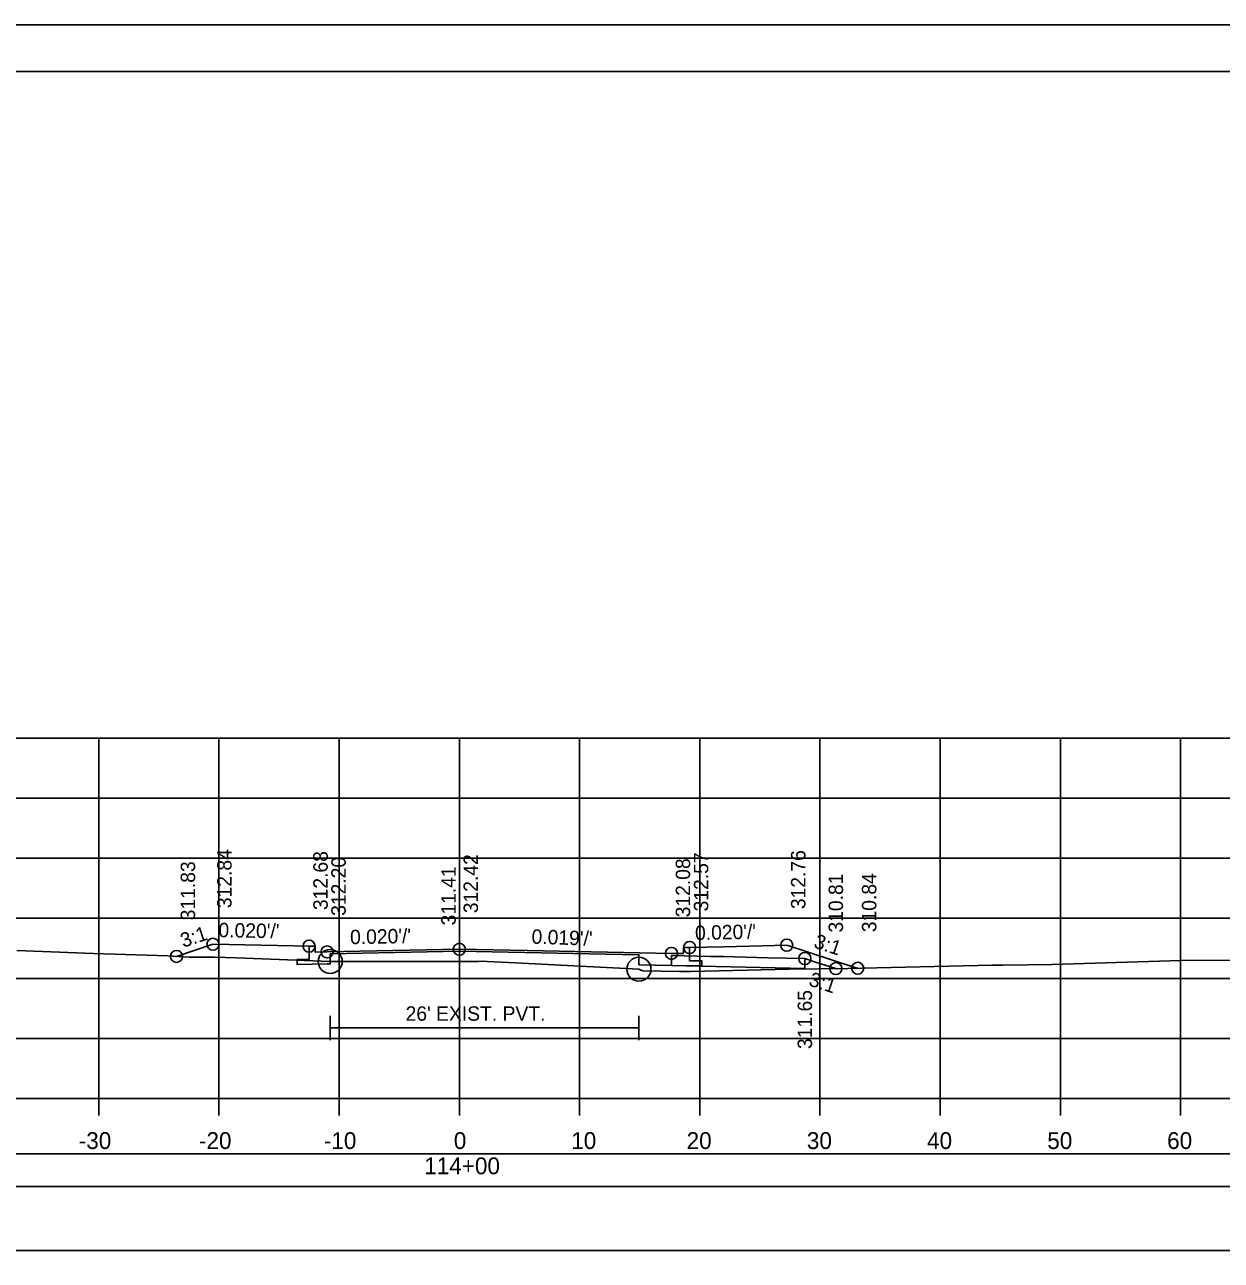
# Model space of a CAD drawing. Extents: x 1370538 to 1372872, y 376220 to 381127.
# Drawn here: x 1371339.1 to 1371438.7, y 380368.9 to 380471.7 of the extents above; entities that cross this region are included whole.
import ezdxf

# ---------------------------------------------------------------- set-up
doc = ezdxf.new("R2010")
doc.units = 0
for name, color, linetype in [('R_Border', 7, 'Continuous'), ('R_Border Notes', 7, 'Continuous'), ('R_Border PE', 7, 'Continuous'), ('R_Border Prem', 7, 'Continuous'), ('R_Dimension', 7, 'Continuous'), ('R_Fin Surface', 7, 'Continuous'), ('R_Grid', 7, 'Continuous'), ('R_Horz Alg Annot', 7, 'Continuous'), ('R_No Plot', 7, 'Continuous'), ('R_Water', 7, 'Continuous'), ('R_Xsect Elev', 7, 'Continuous'), ('R_Xsect Slope', 7, 'Continuous'), ('T_Detection Zones', 7, 'Continuous')]:
    doc.layers.add(name, color=color, linetype=linetype)

msp = doc.modelspace()

# ---------------------------------------------------------------- linework, layer by layer
at = {"layer": 'R_Border'}
for p, q in [((1371364.55, 380389.24), (1371364.55, 380387.24)), ((1371390.23, 380389.24), (1371390.23, 380387.24)), ((1371364.55, 380388.24), (1371390.23, 380388.24))]:
    msp.add_line(p, q, dxfattribs=at)
for points in [[(1371375.29, 380394.62), (1371364.55, 380394.4), (1371364.55, 380393.57), (1371364.29, 380393.57), (1371361.79, 380393.52), (1371361.79, 380393.93), (1371362.79, 380393.95), (1371362.79, 380395.05)], [(1371394.45, 380394.94), (1371394.45, 380393.84), (1371395.46, 380393.83), (1371395.46, 380393.41), (1371392.94, 380393.45), (1371390.23, 380393.5), (1371390.23, 380394.33), (1371375.29, 380394.62)]]:
    msp.add_lwpolyline(points, dxfattribs=at)
at = {"layer": 'R_Border Notes'}
for p, q in [((1371217.29, 380467.83), (1371533.47, 380467.83)), ((1371369.81, 380467.57), (1371369.81, 380467.57)), ((1371369.81, 380467.57), (1371369.81, 380467.57))]:
    msp.add_line(p, q, dxfattribs=at)
at = {"layer": 'R_Border Prem'}
for p, q in [((1371225.29, 380382.37), (1371525.29, 380382.37)), ((1371345.29, 380380.97), (1371345.29, 380382.37)), ((1371355.29, 380380.97), (1371355.29, 380382.37)), ((1371365.29, 380380.97), (1371365.29, 380382.37)), ((1371375.29, 380380.97), (1371375.29, 380382.37)), ((1371385.29, 380380.97), (1371385.29, 380382.37)), ((1371395.29, 380380.97), (1371395.29, 380382.37)), ((1371405.29, 380380.97), (1371405.29, 380382.37)), ((1371415.29, 380380.97), (1371415.29, 380382.37)), ((1371425.29, 380380.97), (1371425.29, 380382.37)), ((1371435.29, 380380.97), (1371435.29, 380382.37))]:
    msp.add_line(p, q, dxfattribs=at)
at = {"layer": 'R_Dimension'}
msp.add_lwpolyline([(1371338.48, 380394.68), (1371344.86, 380394.45), (1371351.05, 380394.24), (1371352.82, 380394.14), (1371354.9, 380394.12), (1371356.75, 380394.09), (1371364.55, 380393.77), (1371376.85, 380393.78), (1371377.25, 380393.79), (1371377.6, 380393.77), (1371379.95, 380393.65), (1371390.23, 380393.13), (1371390.56, 380392.99), (1371393.61, 380392.94), (1371393.89, 380392.93), (1371394.55, 380392.94), (1371402.73, 380393.13), (1371407.61, 380393.2), (1371419.62, 380393.46), (1371420.53, 380393.47), (1371424.6, 380393.51), (1371435.3, 380393.86), (1371439.58, 380393.88)], dxfattribs=at)
at = {"layer": 'R_Fin Surface'}
for points in [[(1371351.76, 380394.2), (1371354.79, 380395.21), (1371362.79, 380395.05), (1371363.29, 380395.05), (1371363.29, 380394.55), (1371364.29, 380394.57), (1371375.29, 380394.79)], [(1371375.29, 380394.79), (1371380.94, 380394.68), (1371392.94, 380394.45), (1371393.94, 380394.44), (1371393.94, 380394.55), (1371393.94, 380394.94), (1371394.07, 380394.94), (1371394.45, 380394.94), (1371397.26, 380395), (1371400.52, 380395.08), (1371402.53, 380395.13), (1371408.12, 380393.31), (1371408.43, 380393.21)]]:
    msp.add_lwpolyline(points, dxfattribs=at)
at = {"layer": 'R_Grid'}
for p, q in [((1371225.29, 380412.37), (1371525.29, 380412.37)), ((1371345.29, 380382.37), (1371345.29, 380412.37)), ((1371355.29, 380382.37), (1371355.29, 380412.37)), ((1371365.29, 380382.37), (1371365.29, 380412.37)), ((1371375.29, 380382.37), (1371375.29, 380412.37)), ((1371385.29, 380382.37), (1371385.29, 380412.37)), ((1371395.29, 380382.37), (1371395.29, 380412.37)), ((1371405.29, 380382.37), (1371405.29, 380412.37)), ((1371415.29, 380382.37), (1371415.29, 380412.37)), ((1371425.29, 380382.37), (1371425.29, 380412.37)), ((1371435.29, 380382.37), (1371435.29, 380412.37)), ((1371225.29, 380407.37), (1371525.29, 380407.37)), ((1371225.29, 380402.37), (1371525.29, 380402.37)), ((1371225.29, 380397.37), (1371525.29, 380397.37)), ((1371225.29, 380392.37), (1371525.29, 380392.37)), ((1371225.29, 380387.37), (1371525.29, 380387.37)), ((1371225.29, 380382.37), (1371525.29, 380382.37))]:
    msp.add_line(p, q, dxfattribs=at)
at = {"layer": 'R_Horz Alg Annot'}
for points in [[(1371392.94, 380394.28), (1371396.17, 380394.2), (1371397.26, 380394.18), (1371400.95, 380394.09), (1371404.03, 380394.02), (1371404.91, 380393.73), (1371406.61, 380393.18)], [(1371392.94, 380394.28), (1371392.94, 380393.45), (1371404.03, 380393.19), (1371404.03, 380394.02)]]:
    msp.add_lwpolyline(points, dxfattribs=at)
at = {"layer": 'R_No Plot'}
msp.add_line((1371204.89, 380471.72), (1371538.22, 380471.72), dxfattribs=at)
for points in [[(1371204.88, 380471.72), (1371538.22, 380471.72), (1371538.22, 380258.39), (1371204.88, 380258.39)], [(1371451.21, 380467.83), (1371451.21, 380457.95), (1371486.94, 380457.95), (1371486.94, 380455.03), (1371510.14, 380455.03), (1371510.14, 380430.7), (1371533.47, 380430.7), (1371533.47, 380262.37), (1371217.29, 380262.37), (1371217.29, 380467.83)]]:
    msp.add_lwpolyline(points, close=True, dxfattribs=at)
for centre, radius in [((1371354.79, 380395.21), 0.5), ((1371362.79, 380395.05), 0.5), ((1371402.53, 380395.13), 0.5), ((1371351.76, 380394.2), 0.5), ((1371364.55, 380393.77), 1), ((1371364.29, 380394.57), 0.5), ((1371375.29, 380394.79), 0.5), ((1371375.29, 380394.79), 0.5), ((1371392.94, 380394.45), 0.5), ((1371394.45, 380394.94), 0.5), ((1371404.03, 380394.02), 0.5), ((1371390.23, 380393.13), 1), ((1371406.61, 380393.18), 0.5), ((1371408.43, 380393.21), 0.5)]:
    msp.add_circle(centre, radius, dxfattribs=at)
at = {"layer": 'R_Xsect Elev'}
msp.add_line((1371375.29, 380393.78), (1371375.29, 380403.78), dxfattribs=at)
at = {"layer": 'T_Detection Zones'}
for points in [[(1371217.73, 380375.05), (1371532.86, 380375.05), (1371532.86, 380377.76), (1371217.73, 380377.76)], [(1371217.73, 380369.73), (1371532.86, 380369.73), (1371532.86, 380375.05), (1371217.73, 380375.05)]]:
    msp.add_lwpolyline(points, close=True, dxfattribs=at)

# ---------------------------------------------------------------- texts
at = {"layer": 'R_Border PE'}
for s, p in [('-30', (1371343.63, 380378.17)), ('-20', (1371353.63, 380378.17)), ('-10', (1371364.02, 380378.17)), ('0', (1371374.83, 380378.17)), ('10', (1371384.6, 380378.17)), ('20', (1371394.2, 380378.17)), ('30', (1371404.2, 380378.17)), ('40', (1371414.2, 380378.17)), ('50', (1371424.2, 380378.17)), ('60', (1371434.17, 380378.17)), ('114+00', (1371372.37, 380376.07))]:
    msp.add_text(s, height=1.4, dxfattribs=at).set_placement(p)
at = {"layer": 'R_Water'}
msp.add_text("26' EXIST. PVT.", height=1.2, dxfattribs=at).set_placement((1371370.82, 380388.84))
at = {"layer": 'R_Xsect Elev'}
for s, p in [('312.84', (1371356.34, 380398.21)), ('312.68', (1371364.34, 380398.05)), ('312.57', (1371396, 380397.94)), ('312.76', (1371404.08, 380398.13)), ('311.83', (1371353.31, 380397.2)), ('312.20', (1371365.84, 380397.57)), ('312.42', (1371376.84, 380397.79)), ('312.42', (1371376.84, 380397.79)), ('312.08', (1371394.49, 380397.45)), ('311.41', (1371374.99, 380396.78)), ('310.81', (1371407.21, 380396.18)), ('310.84', (1371409.98, 380396.21)), ('311.65', (1371404.63, 380386.49))]:
    msp.add_text(s, height=1.2, rotation=90, dxfattribs=at).set_placement(p)
at = {"layer": 'R_Xsect Slope'}
for s, rotation, p in [('3:1', 18.4349, (1371352.32, 380394.91)), ("0.020'/'", 358.8542, (1371355.24, 380395.8)), ("0.020'/'", 1.1458, (1371366.21, 380395.21)), ("0.020'/'", 1.3674, (1371394.91, 380395.55)), ("0.019'/'", 357.9858, (1371381.28, 380395.26)), ('3:1', 341.5651, (1371404.7, 380394.96)), ('3:1', 342.0797, (1371404.28, 380391.79))]:
    msp.add_text(s, height=1.2, rotation=rotation, dxfattribs=at).set_placement(p)

doc.saveas('drawing.dxf')
